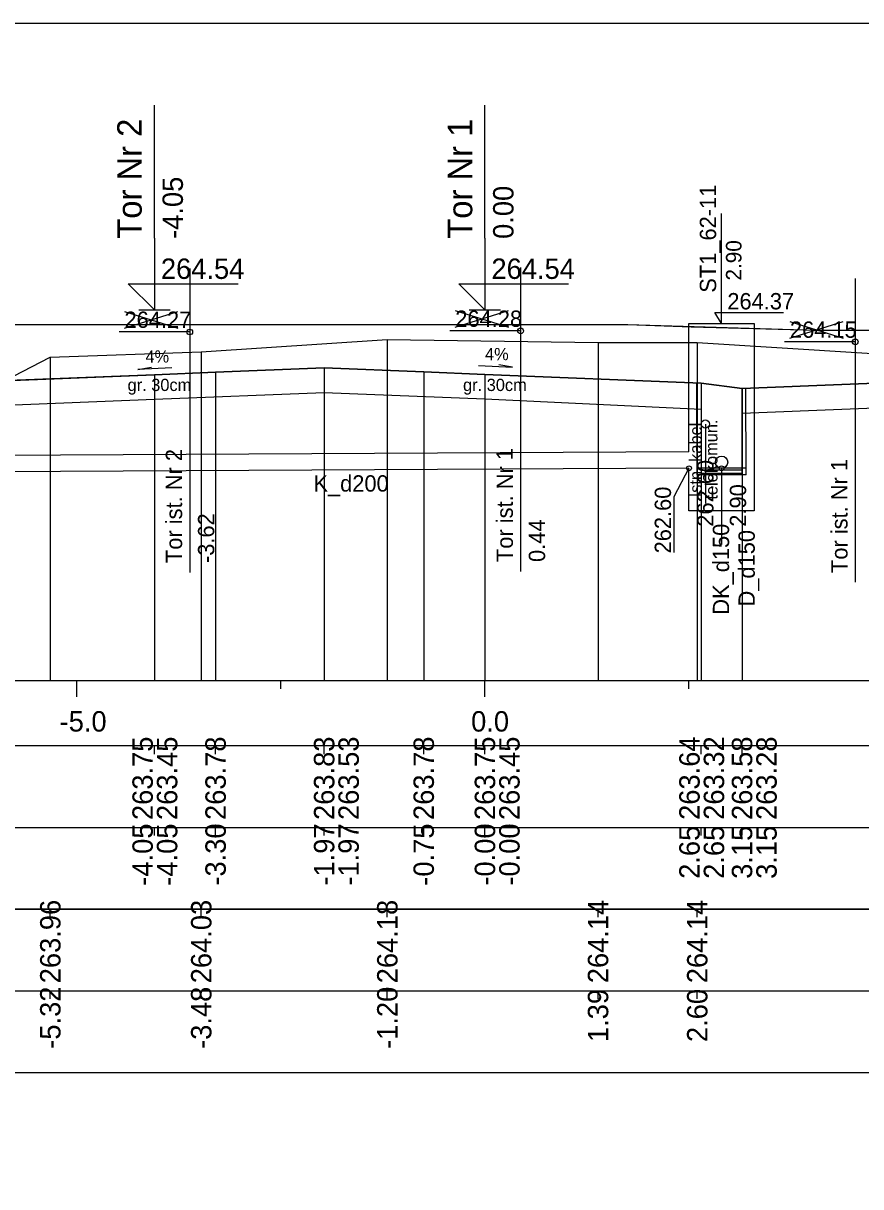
# Model space of a CAD drawing. Extents: x 6516023 to 6560129, y 5513077 to 5529206.
# Drawn here: x 6520594.33 to 6520604.59, y 5514565.91 to 5514580.16 of the extents above; entities that cross this region are included whole.
import ezdxf

# ---------------------------------------------------------------- set-up
doc = ezdxf.new("R2010")
doc.units = 0
for name, color, linetype in [('IR_default', 7, 'Continuous'), ('TOR_PRZEK_P-kable', 7, 'Continuous'), ('TOR_PRZEK_P-komponent', 7, 'Continuous'), ('TOR_PRZEK_P-odwodnienie', 7, 'Continuous'), ('TOR_PRZEK_P-opisy', 7, 'Continuous'), ('TOR_PRZEK_P-tabelka istniejace', 7, 'Continuous'), ('TOR_PRZEK_P-tabelka projektowane', 7, 'Continuous'), ('TOR_PRZEK_P-teren istniejacy', 7, 'Continuous'), ('TOR_PRZEK_P-tory istniejace', 7, 'Continuous'), ('TOR_PRZEK_P-tory projektowane', 7, 'Continuous'), ('TOR_PRZEK_P-uklad odniesienia', 7, 'Continuous'), ('TOR_PRZEK_P-warstwa ochronna I', 7, 'Continuous'), ('TOR_PRZEK_P-warstwa ochronna II', 7, 'Continuous'), ('TOR_RAMKI-ramka+tabelka 1', 7, 'Continuous')]:
    doc.layers.add(name, color=color, linetype=linetype)

msp = doc.modelspace()

# ---------------------------------------------------------------- linework, layer by layer
at = {"layer": 'IR_default'}
msp.add_lwpolyline([(6520588.175, 5514574.783), (6520589.075, 5514574.268), (6520589.34, 5514574.268), (6520589.475, 5514574.268), (6520590.24, 5514574.778), (6520590.63, 5514575.038), (6520590.922, 5514575.184), (6520591.068, 5514575.257), (6520591.644, 5514575.545), (6520591.938, 5514575.692), (6520592.33, 5514575.708), (6520593.098, 5514575.738), (6520593.819, 5514576.22), (6520594.188, 5514576.465), (6520596.505, 5514576.465), (6520597.688, 5514576.465), (6520597.874, 5514576.465), (6520598.238, 5514576.465), (6520599.421, 5514576.465), (6520601.738, 5514576.465), (6520602.515, 5514576.44), (6520604.038, 5514576.397), (6520605.221, 5514576.397)], dxfattribs=at)
at = {"layer": 'TOR_PRZEK_P-kable'}
msp.add_line((6520602.689, 5514575.248), (6520602.689, 5514574.274), dxfattribs=at)
msp.add_circle((6520602.689, 5514575.248), 0.05, dxfattribs=at)
at = {"layer": 'TOR_PRZEK_P-komponent'}
msp.add_lwpolyline([(6520594.188, 5514576.465), (6520597.688, 5514576.465), (6520598.238, 5514576.465), (6520601.738, 5514576.465), (6520604.038, 5514576.397), (6520607.538, 5514576.397), (6520608.788, 5514576.397), (6520612.288, 5514576.397), (6520613.373, 5514575.674), (6520610.538, 5514575.787), (6520609.788, 5514575.817), (6520608.538, 5514575.867), (6520607.788, 5514575.867), (6520606.538, 5514575.817), (6520605.788, 5514575.787), (6520603.138, 5514575.681), (6520602.638, 5514575.75), (6520599.988, 5514575.856), (6520599.238, 5514575.886), (6520598.018, 5514575.935), (6520596.688, 5514575.882), (6520595.938, 5514575.852), (6520593.098, 5514575.738), (6520593.098, 5514575.738)], close=True, dxfattribs=at)
at = {"layer": 'TOR_PRZEK_P-odwodnienie'}
for p, q in [((6520602.888, 5514576.477), (6520602.888, 5514577.827)), ((6520602.888, 5514576.477), (6520602.805, 5514576.615)), ((6520602.805, 5514576.615), (6520603.645, 5514576.615)), ((6520602.588, 5514574.625), (6520602.585, 5514575.753)), ((6520603.188, 5514574.627), (6520603.185, 5514575.683)), ((6520602.488, 5514574.906), (6520593.438, 5514574.858)), ((6520602.488, 5514574.706), (6520593.438, 5514574.658)), ((6520603.188, 5514574.706), (6520602.588, 5514574.706)), ((6520603.188, 5514574.626), (6520602.588, 5514574.626)), ((6520602.888, 5514574.706), (6520602.888, 5514573.771))]:
    msp.add_line(p, q, dxfattribs=at)
for points in [[(6520602.488, 5514574.906), (6520602.488, 5514576.477), (6520603.288, 5514576.477), (6520603.288, 5514574.682)], [(6520602.638, 5514575.75), (6520602.638, 5514574.646), (6520603.138, 5514574.646), (6520603.138, 5514575.681)], [(6520602.488, 5514574.706), (6520602.301, 5514574.355), (6520602.301, 5514573.676)], [(6520603.288, 5514574.682), (6520603.288, 5514574.186), (6520602.488, 5514574.186), (6520602.488, 5514574.706)], [(6520602.638, 5514574.686), (6520603.138, 5514574.686)]]:
    msp.add_lwpolyline(points, dxfattribs=at)
for centre, radius in [((6520602.488, 5514574.706), 0.03), ((6520602.888, 5514574.781), 0.075), ((6520602.888, 5514574.706), 0.03)]:
    msp.add_circle(centre, radius, dxfattribs=at)
at = {"layer": 'TOR_PRZEK_P-opisy'}
for points in [[(6520596.152, 5514575.935), (6520595.734, 5514575.915), (6520595.902, 5514575.944)], [(6520599.91, 5514575.964), (6520600.327, 5514575.945), (6520600.16, 5514575.974)]]:
    msp.add_lwpolyline(points, dxfattribs=at)
at = {"layer": 'TOR_PRZEK_P-tabelka istniejace'}
for p, q in [((6520594.663, 5514569.206), (6520594.663, 5514569.306)), ((6520596.512, 5514569.206), (6520596.512, 5514569.306)), ((6520598.792, 5514569.206), (6520598.792, 5514569.306)), ((6520601.374, 5514569.206), (6520601.374, 5514569.306)), ((6520602.589, 5514569.206), (6520602.589, 5514569.306)), ((6520549.163, 5514568.306), (6520642.963, 5514568.306)), ((6520594.663, 5514568.206), (6520594.663, 5514568.306)), ((6520596.512, 5514568.206), (6520596.512, 5514568.306)), ((6520598.792, 5514568.206), (6520598.792, 5514568.306)), ((6520601.374, 5514568.206), (6520601.374, 5514568.306)), ((6520602.589, 5514568.206), (6520602.589, 5514568.306))]:
    msp.add_line(p, q, dxfattribs=at)
for points in [[(6520598.792, 5514576.282), (6520598.792, 5514572.306), (6520598.792, 5514572.176), (6520598.792, 5514572.106)], [(6520601.374, 5514576.248), (6520601.374, 5514572.306), (6520601.374, 5514572.176), (6520601.374, 5514572.106)], [(6520602.589, 5514576.248), (6520602.589, 5514572.306), (6520602.589, 5514572.176), (6520602.589, 5514572.106)], [(6520594.663, 5514576.068), (6520594.663, 5514572.306), (6520594.663, 5514572.176), (6520594.663, 5514572.106)], [(6520596.512, 5514576.132), (6520596.512, 5514572.306), (6520596.512, 5514572.176), (6520596.512, 5514572.106)]]:
    msp.add_lwpolyline(points, dxfattribs=at)
msp.add_lwpolyline([(6520549.163, 5514569.306), (6520549.163, 5514567.306), (6520642.963, 5514567.306), (6520642.963, 5514569.306)], close=True, dxfattribs=at)
at = {"layer": 'TOR_PRZEK_P-tabelka projektowane'}
for p, q in [((6520595.938, 5514571.206), (6520595.938, 5514571.306)), ((6520595.938, 5514571.206), (6520595.938, 5514571.306)), ((6520596.688, 5514571.206), (6520596.688, 5514571.306)), ((6520598.018, 5514571.206), (6520598.018, 5514571.306)), ((6520598.018, 5514571.206), (6520598.018, 5514571.306)), ((6520599.238, 5514571.206), (6520599.238, 5514571.306)), ((6520599.988, 5514571.206), (6520599.988, 5514571.306)), ((6520599.988, 5514571.206), (6520599.988, 5514571.306)), ((6520602.638, 5514571.206), (6520602.638, 5514571.306)), ((6520602.638, 5514571.206), (6520602.638, 5514571.306)), ((6520603.138, 5514571.206), (6520603.138, 5514571.306)), ((6520603.138, 5514571.206), (6520603.138, 5514571.306)), ((6520549.163, 5514570.306), (6520642.963, 5514570.306)), ((6520595.938, 5514570.206), (6520595.938, 5514570.306)), ((6520595.938, 5514570.206), (6520595.938, 5514570.306)), ((6520596.688, 5514570.206), (6520596.688, 5514570.306)), ((6520598.018, 5514570.206), (6520598.018, 5514570.306)), ((6520598.018, 5514570.206), (6520598.018, 5514570.306)), ((6520599.238, 5514570.206), (6520599.238, 5514570.306)), ((6520599.988, 5514570.206), (6520599.988, 5514570.306)), ((6520599.988, 5514570.206), (6520599.988, 5514570.306)), ((6520602.638, 5514570.206), (6520602.638, 5514570.306)), ((6520602.638, 5514570.206), (6520602.638, 5514570.306)), ((6520603.138, 5514570.206), (6520603.138, 5514570.306)), ((6520603.138, 5514570.206), (6520603.138, 5514570.306))]:
    msp.add_line(p, q, dxfattribs=at)
for points in [[(6520596.688, 5514575.882), (6520596.688, 5514572.306), (6520596.688, 5514572.176), (6520596.688, 5514572.106)], [(6520598.018, 5514575.935), (6520598.018, 5514572.306), (6520598.018, 5514572.176), (6520598.018, 5514572.106)], [(6520599.238, 5514575.886), (6520599.238, 5514572.306), (6520599.238, 5514572.176), (6520599.238, 5514572.106)], [(6520595.938, 5514575.852), (6520595.938, 5514572.306), (6520595.938, 5514572.176), (6520595.938, 5514572.106)], [(6520599.988, 5514575.856), (6520599.988, 5514572.306), (6520599.988, 5514572.176), (6520599.988, 5514572.106)], [(6520602.638, 5514575.75), (6520602.638, 5514572.306), (6520602.638, 5514572.176), (6520602.638, 5514572.106)], [(6520598.018, 5514575.635), (6520598.018, 5514572.306), (6520598.018, 5514572.176), (6520598.018, 5514572.106)], [(6520603.138, 5514575.681), (6520603.138, 5514572.306), (6520603.138, 5514572.176), (6520603.138, 5514572.106)], [(6520595.938, 5514575.552), (6520595.938, 5514572.306), (6520595.938, 5514572.176), (6520595.938, 5514572.106)], [(6520599.988, 5514575.556), (6520599.988, 5514572.306), (6520599.988, 5514572.176), (6520599.988, 5514572.106)], [(6520602.638, 5514575.428), (6520602.638, 5514572.306), (6520602.638, 5514572.176), (6520602.638, 5514572.106)], [(6520603.138, 5514575.381), (6520603.138, 5514572.306), (6520603.138, 5514572.176), (6520603.138, 5514572.106)]]:
    msp.add_lwpolyline(points, dxfattribs=at)
msp.add_lwpolyline([(6520549.163, 5514571.306), (6520549.163, 5514569.306), (6520642.963, 5514569.306), (6520642.963, 5514571.306)], close=True, dxfattribs=at)
at = {"layer": 'TOR_PRZEK_P-teren istniejacy'}
msp.add_lwpolyline([(6520584.057, 5514575.505), (6520585.717, 5514575.49), (6520586.35, 5514575.454), (6520587.026, 5514575.439), (6520587.201, 5514575.304), (6520589.208, 5514574.231), (6520590.808, 5514574.903), (6520590.995, 5514575.031), (6520591.454, 5514575.058), (6520592.645, 5514575.187), (6520592.866, 5514575.26), (6520593.397, 5514575.414), (6520593.878, 5514575.664), (6520594.663, 5514576.068), (6520596.512, 5514576.132), (6520598.792, 5514576.282), (6520601.374, 5514576.248), (6520602.589, 5514576.248), (6520605.646, 5514576.054)], dxfattribs=at)
at = {"layer": 'TOR_PRZEK_P-tory istniejace'}
for p, q in [((6520596.371, 5514577.151), (6520596.371, 5514573.43)), ((6520600.425, 5514577.163), (6520600.425, 5514573.443)), ((6520604.524, 5514577.029), (6520604.524, 5514573.309)), ((6520595.572, 5514576.422), (6520596.224, 5514576.625)), ((6520595.572, 5514576.625), (6520596.224, 5514576.422)), ((6520599.625, 5514576.435), (6520600.277, 5514576.638)), ((6520599.625, 5514576.638), (6520600.277, 5514576.435)), ((6520603.725, 5514576.301), (6520604.377, 5514576.504)), ((6520603.725, 5514576.504), (6520604.377, 5514576.301)), ((6520596.372, 5514576.375), (6520595.506, 5514576.375)), ((6520600.425, 5514576.388), (6520599.559, 5514576.388)), ((6520604.525, 5514576.254), (6520603.659, 5514576.254))]:
    msp.add_line(p, q, dxfattribs=at)
for centre in [(6520596.372, 5514576.375), (6520600.425, 5514576.388), (6520604.525, 5514576.254)]:
    msp.add_circle(centre, 0.035, dxfattribs=at)
at = {"layer": 'TOR_PRZEK_P-tory projektowane'}
for p, q in [((6520595.938, 5514577.523), (6520595.938, 5514579.155)), ((6520599.988, 5514577.523), (6520599.988, 5514579.155)), ((6520595.938, 5514577.523), (6520595.938, 5514576.645)), ((6520599.988, 5514577.523), (6520599.988, 5514576.645)), ((6520595.938, 5514576.645), (6520595.619, 5514576.964)), ((6520595.619, 5514576.964), (6520596.963, 5514576.964)), ((6520599.988, 5514576.645), (6520599.669, 5514576.964)), ((6520599.669, 5514576.964), (6520601.013, 5514576.964)), ((6520595.746, 5514576.645), (6520596.13, 5514576.645)), ((6520599.796, 5514576.645), (6520600.18, 5514576.645))]:
    msp.add_line(p, q, dxfattribs=at)
at = {"layer": 'TOR_PRZEK_P-uklad odniesienia'}
for p, q in [((6520552.963, 5514572.106), (6520642.963, 5514572.106)), ((6520594.988, 5514571.906), (6520594.988, 5514572.106)), ((6520597.488, 5514572.006), (6520597.488, 5514572.106)), ((6520599.988, 5514571.906), (6520599.988, 5514572.106)), ((6520602.488, 5514572.006), (6520602.488, 5514572.106))]:
    msp.add_line(p, q, dxfattribs=at)
at = {"layer": 'TOR_PRZEK_P-warstwa ochronna I'}
for points in [[(6520591.286, 5514575.366), (6520595.938, 5514575.552), (6520598.018, 5514575.635), (6520599.988, 5514575.556), (6520602.638, 5514575.428)], [(6520603.138, 5514575.381), (6520605.788, 5514575.487), (6520607.788, 5514575.567), (6520608.538, 5514575.567), (6520610.538, 5514575.485), (6520615.021, 5514575.306)]]:
    msp.add_lwpolyline(points, dxfattribs=at)
at = {"layer": 'TOR_PRZEK_P-warstwa ochronna II'}
msp.add_lwpolyline([(6520588.175, 5514574.783), (6520589.075, 5514574.268), (6520589.475, 5514574.268), (6520590.63, 5514575.038), (6520591.938, 5514575.692), (6520595.938, 5514575.852), (6520596.688, 5514575.882), (6520598.018, 5514575.935), (6520599.238, 5514575.886), (6520599.988, 5514575.856), (6520602.638, 5514575.75), (6520603.138, 5514575.681), (6520605.788, 5514575.787), (6520606.538, 5514575.817), (6520607.788, 5514575.867), (6520608.538, 5514575.867), (6520609.788, 5514575.817), (6520610.538, 5514575.787), (6520614.538, 5514575.627), (6520617.127, 5514573.901), (6520617.527, 5514573.901), (6520618.277, 5514574.401), (6520619.5, 5514574.462)], dxfattribs=at)
at = {"layer": 'TOR_RAMKI-ramka+tabelka 1'}
msp.add_lwpolyline([(6520449.513, 5514580.156), (6520697.013, 5514580.156), (6520697.013, 5514551.656), (6520449.513, 5514551.656)], close=True, dxfattribs=at)

# ---------------------------------------------------------------- texts
at = {"layer": 'TOR_PRZEK_P-kable'}
for s, height, p in [('Istn. kabel', 0.14999, (6520602.644, 5514574.35)), ('telekomun.', 0.15, (6520602.838, 5514574.322))]:
    msp.add_text(s, height=height, rotation=90.0511, dxfattribs=at).set_placement(p)
at = {"layer": 'TOR_PRZEK_P-odwodnienie'}
for s, height, rotation, p in [('ST1_62-11', 0.2, 90, (6520602.821, 5514576.856)), ('2.90', 0.19, 90, (6520603.131, 5514577.005)), ('262.60', 0.2, 90, (6520602.788, 5514573.99)), ('K_d200', 0.2, 360, (6520597.887, 5514574.42)), ('262.60', 0.2, 90, (6520602.268, 5514573.663)), ('2.90', 0.2, 90, (6520603.188, 5514573.99)), ('DK_d150', 0.2, 90, (6520602.98, 5514572.912)), ('D_d150', 0.2, 90, (6520603.294, 5514573.013))]:
    msp.add_text(s, height=height, rotation=rotation, dxfattribs=at).set_placement(p)
msp.add_text('264.37', height=0.2, dxfattribs=at).set_placement((6520602.958, 5514576.652))
at = {"layer": 'TOR_PRZEK_P-opisy'}
for rotation, p in [(0.1515, (6520595.829, 5514576)), (359.8485, (6520599.989, 5514576.03))]:
    msp.add_text('4%', height=0.15, rotation=rotation, dxfattribs=at).set_placement(p)
at = {"layer": 'TOR_PRZEK_P-tabelka istniejace'}
for s, p in [('263.96', (6520594.788, 5514568.398)), ('264.03', (6520596.637, 5514568.398)), ('264.18', (6520598.917, 5514568.398)), ('264.14', (6520601.499, 5514568.399)), ('264.14', (6520602.714, 5514568.399)), ('-5.32', (6520594.788, 5514567.596)), ('-3.48', (6520596.637, 5514567.594)), ('-1.20', (6520598.917, 5514567.594)), ('1.39', (6520601.499, 5514567.678)), ('2.60', (6520602.714, 5514567.678))]:
    msp.add_text(s, height=0.25, rotation=90, dxfattribs=at).set_placement(p)
at = {"layer": 'TOR_PRZEK_P-tabelka projektowane'}
for s, p in [('263.75', (6520595.919, 5514570.397)), ('263.45', (6520596.219, 5514570.397)), ('263.78', (6520596.813, 5514570.398)), ('263.83', (6520598.143, 5514570.398)), ('263.53', (6520598.443, 5514570.398)), ('263.78', (6520599.363, 5514570.398)), ('263.75', (6520600.113, 5514570.397)), ('263.45', (6520600.413, 5514570.397)), ('263.64', (6520602.619, 5514570.399)), ('263.32', (6520602.919, 5514570.4)), ('263.58', (6520603.263, 5514570.398)), ('263.28', (6520603.563, 5514570.398)), ('-4.05', (6520595.919, 5514569.593)), ('-4.05', (6520596.219, 5514569.593)), ('-3.30', (6520596.813, 5514569.594)), ('-1.97', (6520598.143, 5514569.594)), ('-1.97', (6520598.443, 5514569.594)), ('-0.75', (6520599.363, 5514569.593)), ('-0.00', (6520600.113, 5514569.594)), ('-0.00', (6520600.413, 5514569.594)), ('2.65', (6520602.619, 5514569.677)), ('2.65', (6520602.919, 5514569.677)), ('3.15', (6520603.263, 5514569.677)), ('3.15', (6520603.563, 5514569.677))]:
    msp.add_text(s, height=0.25, rotation=90, dxfattribs=at).set_placement(p)
at = {"layer": 'TOR_PRZEK_P-tory istniejace'}
for s, p in [('264.27', (6520595.572, 5514576.425)), ('264.28', (6520599.625, 5514576.438)), ('264.15', (6520603.725, 5514576.304))]:
    msp.add_text(s, height=0.2, dxfattribs=at).set_placement(p)
for s, rotation, p in [('Tor ist. Nr 2', 90.0511, (6520596.278, 5514573.545)), ('Tor ist. Nr 1', 90.0511, (6520600.331, 5514573.557)), ('Tor ist. Nr 1', 90.0511, (6520604.431, 5514573.423)), ('-3.62', 90, (6520596.672, 5514573.545)), ('0.44', 90, (6520600.725, 5514573.558))]:
    msp.add_text(s, height=0.2, rotation=rotation, dxfattribs=at).set_placement(p)
at = {"layer": 'TOR_PRZEK_P-tory projektowane'}
for s, height, p in [('Tor Nr 2', 0.3, (6520595.783, 5514577.517)), ('Tor Nr 1', 0.3, (6520599.833, 5514577.517)), ('-4.05', 0.25, (6520596.288, 5514577.515)), ('0.00', 0.25, (6520600.338, 5514577.515))]:
    msp.add_text(s, height=height, rotation=90, dxfattribs=at).set_placement(p)
for p in [(6520596.018, 5514577.025), (6520600.068, 5514577.025)]:
    msp.add_text('264.54', height=0.25, dxfattribs=at).set_placement(p)
at = {"layer": 'TOR_PRZEK_P-uklad odniesienia'}
for s, p in [('-5.0', (6520594.777, 5514571.481)), ('0.0', (6520599.819, 5514571.481))]:
    msp.add_text(s, height=0.25, dxfattribs=at).set_placement(p)
at = {"layer": 'TOR_PRZEK_P-warstwa ochronna I'}
for p in [(6520595.61, 5514575.652), (6520599.72, 5514575.652)]:
    msp.add_text('gr. 30cm', height=0.15, dxfattribs=at).set_placement(p)

doc.saveas('drawing.dxf')
